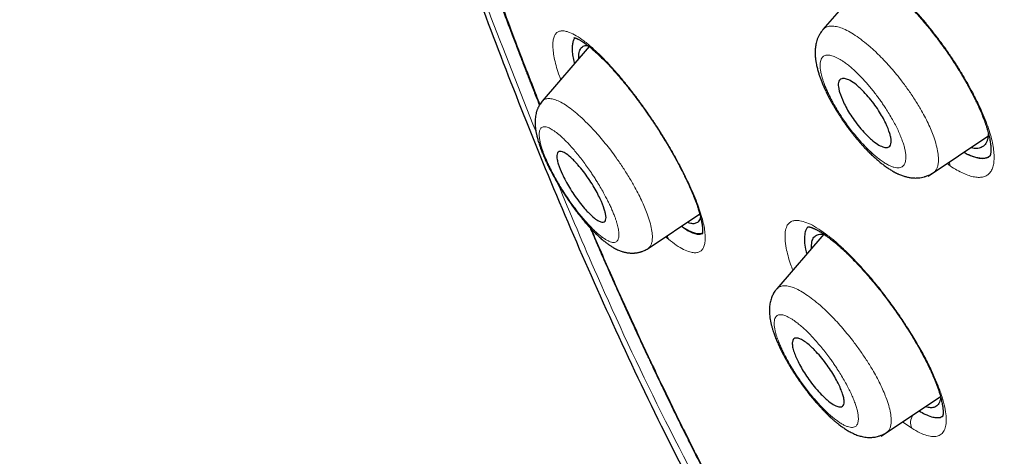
# Model space of a CAD drawing. Header units: millimetres. Extents: x 8 to 428, y 12 to 633.
# Tile 69 of 656: x 333 to 354, y 169 to 179. Entities that reach past the tile are written whole.
import ezdxf

# ---------------------------------------------------------------- set-up
doc = ezdxf.new("R2010")
doc.units = ezdxf.units.MM

msp = doc.modelspace()

# ---------------------------------------------------------------- linework, layer by layer
at = {"color": 7, "linetype": 'Continuous', "lineweight": 30}
for p, q in [((351.407, 179.847), (350.361, 178.633)), ((345.305, 178.264), (344.289, 177.085)), ((344.289, 177.079), (344.292, 177.083)), ((352.64, 175.459), (353.953, 176.341)), ((346.576, 173.894), (347.695, 174.645)), ((350.381, 174.206), (349.363, 173.026)), ((351.619, 169.833), (352.903, 170.695))]:
    msp.add_line(p, q, dxfattribs=at)
at = {"color": 8, "linetype": 'Continuous', "lineweight": 0}
for p, q in [((353.115, 175.682), (353.046, 175.732)), ((347.016, 174.098), (346.956, 174.149)), ((352.281, 170.006), (352.082, 170.144))]:
    msp.add_line(p, q, dxfattribs=at)
for centre, radius, start, end in [((345.534, 178.296), 0.173, 200.1424, 228.3458), ((353.342, 175.772), 0.244, 181.1089, 201.724), ((350.54, 174.325), 0.188, 202.5397, 234.2381), ((347.233, 174.186), 0.234, 181.9205, 202.2914), ((352.571, 170.125), 0.314, 147.059, 202.4015)]:
    msp.add_arc(centre, radius, start, end, dxfattribs=at)
at = {"color": 7, "linetype": 'Continuous', "lineweight": 30}
for points, knots in [([(417.677, 128.795), (417.781, 129.481), (417.988, 130.847), (417.997, 133.127), (417.855, 135.501), (417.576, 137.96), (417.157, 140.738), (416.572, 143.85), (415.813, 147.295), (414.871, 151.203), (413.749, 155.568), (412.527, 160.368), (411.24, 165.22), (409.801, 170.184), (408.407, 174.442), (407.129, 177.944), (406.053, 180.641), (404.828, 183.414), (403.413, 186.272), (401.858, 189.044), (400.172, 191.696), (398.391, 194.186), (396.428, 196.609), (394.352, 198.916), (392.223, 201.099), (389.71, 203.505), (386.812, 206.084), (383.54, 208.783), (380.277, 211.307), (377.031, 213.673), (373.811, 215.871), (370.63, 217.9), (367.494, 219.78), (364.396, 221.569), (361.31, 223.346), (358.232, 225.051), (355.179, 226.627), (352.177, 228.023), (349.25, 229.222), (346.408, 230.222), (343.668, 230.99), (341.354, 231.422), (339.454, 231.565), (337.932, 231.49), (336.558, 231.173), (335.395, 230.555), (334.497, 229.611), (333.815, 228.325), (333.364, 226.767), (333.249, 225.515), (333.194, 224.918)], [0, 0, 0, 0, 0.019898, 0.0396, 0.059165, 0.078622, 0.098013, 0.123341, 0.148581, 0.173731, 0.20787, 0.241963, 0.276212, 0.310625, 0.34521, 0.362609, 0.380135, 0.397811, 0.415673, 0.433756, 0.448997, 0.464412, 0.479837, 0.495071, 0.510122, 0.52503, 0.54719, 0.569189, 0.591089, 0.61295, 0.634797, 0.656567, 0.678195, 0.699628, 0.72106, 0.742688, 0.76446, 0.786303, 0.808169, 0.830066, 0.852064, 0.874225, 0.889133, 0.904185, 0.919416, 0.934846, 0.950253, 0.965505, 0.983583, 1, 1, 1, 1]), ([(415.467, 128.755), (415.552, 129.304), (415.723, 130.4), (415.772, 132.207), (415.709, 134.095), (415.541, 136.059), (415.291, 138.077), (414.911, 140.535), (414.359, 143.459), (413.607, 146.861), (412.73, 150.473), (411.745, 154.281), (410.712, 158.26), (409.649, 162.26), (408.508, 166.313), (407.243, 170.442), (406.046, 173.961), (404.979, 176.832), (404.109, 179.019), (403.152, 181.244), (402.089, 183.508), (400.902, 185.81), (399.682, 187.948), (398.454, 189.901), (397.255, 191.656), (395.96, 193.39), (394.423, 195.272), (392.637, 197.271), (390.618, 199.357), (388.417, 201.482), (386.044, 203.631), (383.509, 205.787), (380.964, 207.833), (378.42, 209.778), (375.672, 211.781), (372.729, 213.8), (369.604, 215.803), (366.507, 217.666), (363.434, 219.443), (360.371, 221.203), (357.329, 222.882), (354.326, 224.423), (351.579, 225.692), (349.087, 226.715), (346.844, 227.533), (344.665, 228.211), (342.565, 228.73), (340.677, 229.043), (339.008, 229.153), (337.562, 229.068), (336.376, 228.784), (335.444, 228.327), (334.741, 227.745), (334.171, 227.011), (333.679, 226.051), (333.302, 224.835), (333.065, 223.356), (332.974, 221.757), (333.002, 220.069), (333.126, 218.313), (333.393, 215.903), (333.878, 212.795), (334.642, 208.956), (335.538, 205.044), (336.519, 201.091), (337.532, 197.125), (338.51, 193.365), (339.497, 189.779), (340.51, 186.361), (341.631, 182.884), (342.729, 179.778), (343.765, 177.067), (344.702, 174.769), (345.726, 172.434), (346.84, 170.062), (347.683, 168.45), (348.105, 167.643)], [0, 0, 0, 0, 0.011709, 0.0234, 0.035079, 0.046745, 0.058401, 0.070053, 0.08835, 0.106637, 0.124908, 0.145647, 0.166375, 0.187119, 0.207887, 0.228673, 0.249479, 0.259892, 0.270315, 0.28075, 0.291198, 0.301658, 0.31213, 0.319994, 0.327864, 0.335737, 0.343609, 0.354092, 0.364563, 0.37502, 0.38755, 0.400066, 0.41258, 0.425091, 0.437599, 0.45323, 0.468841, 0.484431, 0.499999, 0.515569, 0.531166, 0.546782, 0.562408, 0.574915, 0.587424, 0.599934, 0.612454, 0.624987, 0.635443, 0.645912, 0.656393, 0.664263, 0.672136, 0.680006, 0.687871, 0.698343, 0.708803, 0.71925, 0.729685, 0.740108, 0.750521, 0.771326, 0.792113, 0.81288, 0.833624, 0.854353, 0.875091, 0.892532, 0.909986, 0.927451, 0.944927, 0.955919, 0.966921, 0.977933, 0.988958, 1, 1, 1, 1]), ([(342.779, 180.851), (342.808, 180.769), (342.866, 180.607), (342.952, 180.368), (343.036, 180.138), (343.116, 179.917), (343.194, 179.705), (343.269, 179.502), (343.341, 179.308), (343.411, 179.121), (343.478, 178.94), (343.544, 178.766), (343.606, 178.603), (343.664, 178.449), (343.719, 178.306), (343.768, 178.178), (343.811, 178.065), (343.85, 177.964), (343.888, 177.866), (343.926, 177.767), (343.964, 177.668), (344.003, 177.569), (344.065, 177.411), (344.14, 177.22), (344.202, 177.063), (344.228, 176.998)], [0, 0, 0, 0, 0.064969, 0.127523, 0.187661, 0.245383, 0.300686, 0.35357, 0.404035, 0.45208, 0.499817, 0.544896, 0.587317, 0.627081, 0.664186, 0.698633, 0.726043, 0.751633, 0.776903, 0.802274, 0.827745, 0.853318, 0.87899, 0.950109, 1, 1, 1, 1]), ([(342.811, 180.802), (342.906, 180.538), (343.091, 180.023), (343.369, 179.268), (343.638, 178.55), (343.898, 177.871), (344.096, 177.362), (344.208, 177.079), (344.236, 177.01)], [0, 0, 0, 0, 0.21093, 0.411029, 0.600271, 0.778641, 0.946128, 1, 1, 1, 1]), ([(351.629, 179.697), (351.65, 179.68), (351.692, 179.648), (351.753, 179.599), (351.808, 179.553), (351.856, 179.51), (351.897, 179.474), (351.929, 179.445), (351.954, 179.422), (351.973, 179.404), (351.987, 179.391), (351.998, 179.38), (352.009, 179.37), (352.021, 179.359), (352.034, 179.346), (352.05, 179.331), (352.068, 179.313), (352.089, 179.293), (352.12, 179.262), (352.164, 179.218), (352.22, 179.16), (352.288, 179.088), (352.368, 179.001), (352.459, 178.899), (352.554, 178.788), (352.653, 178.669), (352.753, 178.543), (352.856, 178.409), (352.951, 178.28), (353.039, 178.156), (353.118, 178.041), (353.194, 177.926), (353.264, 177.817), (353.326, 177.716), (353.381, 177.626), (353.428, 177.545), (353.468, 177.475), (353.502, 177.414), (353.53, 177.362), (353.553, 177.321), (353.569, 177.289), (353.583, 177.262), (353.598, 177.235), (353.615, 177.201), (353.636, 177.159), (353.659, 177.112), (353.684, 177.061), (353.71, 177.006), (353.737, 176.947), (353.763, 176.888), (353.787, 176.831), (353.812, 176.772), (353.836, 176.71), (353.86, 176.647), (353.882, 176.585), (353.902, 176.523), (353.922, 176.46), (353.938, 176.4), (353.952, 176.345), (353.964, 176.293), (353.974, 176.242), (353.982, 176.193), (353.988, 176.145), (353.992, 176.103), (353.994, 176.068), (353.995, 176.043), (353.994, 176.023), (353.994, 176.004), (353.992, 175.984), (353.99, 175.963), (353.987, 175.944), (353.984, 175.929), (353.981, 175.917), (353.978, 175.908), (353.975, 175.901), (353.973, 175.896), (353.972, 175.894), (353.971, 175.893), (353.971, 175.893), (353.971, 175.893)], [0, 0, 0, 0, 0.019142, 0.036395, 0.05175, 0.065199, 0.076737, 0.084887, 0.091701, 0.097178, 0.100407, 0.102881, 0.105985, 0.108854, 0.112377, 0.116554, 0.121385, 0.126871, 0.133011, 0.145971, 0.160962, 0.176855, 0.199225, 0.22283, 0.247664, 0.273721, 0.300152, 0.327729, 0.356456, 0.378762, 0.401726, 0.424885, 0.446367, 0.465976, 0.483709, 0.499561, 0.513531, 0.525616, 0.535815, 0.544125, 0.550547, 0.554896, 0.560334, 0.567061, 0.575602, 0.586049, 0.59621, 0.607694, 0.620499, 0.633498, 0.645757, 0.657277, 0.673171, 0.687387, 0.701527, 0.717306, 0.733765, 0.749435, 0.764388, 0.778952, 0.794703, 0.809559, 0.825596, 0.8438, 0.855879, 0.866282, 0.875151, 0.884084, 0.89373, 0.906438, 0.919905, 0.93073, 0.941906, 0.953685, 0.96516, 0.975397, 0.986241, 0.996757, 1, 1, 1, 1]), ([(350.359, 178.628), (350.347, 178.613), (350.325, 178.586), (350.299, 178.547), (350.279, 178.513), (350.264, 178.482), (350.246, 178.443), (350.229, 178.396), (350.214, 178.341), (350.203, 178.29), (350.196, 178.24), (350.192, 178.192), (350.191, 178.144), (350.192, 178.087), (350.197, 178.02), (350.207, 177.945), (350.221, 177.869), (350.239, 177.791), (350.261, 177.709), (350.286, 177.631), (350.313, 177.557), (350.343, 177.479), (350.379, 177.394), (350.419, 177.305), (350.463, 177.217), (350.506, 177.133), (350.544, 177.065), (350.574, 177.012), (350.595, 176.975), (350.615, 176.942), (350.635, 176.908), (350.659, 176.868), (350.688, 176.822), (350.722, 176.77), (350.76, 176.713), (350.803, 176.649), (350.852, 176.579), (350.907, 176.504), (350.963, 176.43), (351.017, 176.361), (351.066, 176.3), (351.11, 176.247), (351.149, 176.202), (351.182, 176.165), (351.209, 176.135), (351.232, 176.109), (351.257, 176.082), (351.287, 176.051), (351.333, 176.003), (351.395, 175.942), (351.471, 175.871), (351.545, 175.805), (351.618, 175.745), (351.687, 175.691), (351.755, 175.642), (351.824, 175.598), (351.876, 175.567), (351.911, 175.548), (351.926, 175.54), (351.94, 175.532), (351.957, 175.524), (351.976, 175.515), (352.005, 175.502), (352.038, 175.488), (352.076, 175.474), (352.114, 175.461), (352.151, 175.45), (352.199, 175.438), (352.262, 175.427), (352.342, 175.42), (352.419, 175.422), (352.49, 175.431), (352.542, 175.443), (352.582, 175.455), (352.614, 175.466), (352.652, 175.482), (352.697, 175.504), (352.728, 175.523), (352.744, 175.534)], [0, 0, 0, 0, 0.012777, 0.023374, 0.031775, 0.03915, 0.046392, 0.061039, 0.073725, 0.086086, 0.098445, 0.110749, 0.122537, 0.134027, 0.153545, 0.173768, 0.190401, 0.210899, 0.232189, 0.250057, 0.266785, 0.28514, 0.30448, 0.324814, 0.344808, 0.363217, 0.380039, 0.389559, 0.397592, 0.404166, 0.41118, 0.41984, 0.430145, 0.44137, 0.454062, 0.468225, 0.483863, 0.500968, 0.518791, 0.534989, 0.549563, 0.562505, 0.57378, 0.583388, 0.590923, 0.597072, 0.603909, 0.612314, 0.62229, 0.643348, 0.665017, 0.686686, 0.707221, 0.726996, 0.746651, 0.765365, 0.78536, 0.790458, 0.79476, 0.798304, 0.802582, 0.808322, 0.81438, 0.825963, 0.836139, 0.845762, 0.855069, 0.864345, 0.88298, 0.902689, 0.922732, 0.937817, 0.95285, 0.958927, 0.966305, 0.975638, 0.98689, 1, 1, 1, 1]), ([(344.998, 178.452), (344.996, 178.45), (344.977, 178.436), (344.956, 178.387), (344.937, 178.308), (344.933, 178.207), (344.943, 178.087), (344.96, 177.981), (344.979, 177.91), (344.984, 177.891)], [0, 0, 0, 0, 0.029419, 0.209491, 0.389936, 0.570605, 0.751292, 0.931797, 1, 1, 1, 1]), ([(344.97, 178.459), (344.97, 178.459), (344.97, 178.459), (344.973, 178.459), (344.978, 178.458), (344.985, 178.456), (344.993, 178.454), (345.003, 178.451), (345.015, 178.446), (345.028, 178.441), (345.042, 178.435), (345.058, 178.427), (345.08, 178.416), (345.104, 178.403), (345.128, 178.389), (345.151, 178.374), (345.173, 178.36), (345.202, 178.34), (345.239, 178.314), (345.273, 178.288), (345.298, 178.269), (345.313, 178.257), (345.333, 178.241), (345.357, 178.221), (345.387, 178.196), (345.408, 178.177), (345.42, 178.167)], [0, 0, 0, 0, 0.035145, 0.079187, 0.120344, 0.157004, 0.191195, 0.224242, 0.26393, 0.304629, 0.339869, 0.381466, 0.432087, 0.485161, 0.533384, 0.576714, 0.616557, 0.655565, 0.729745, 0.80127, 0.819825, 0.842969, 0.872554, 0.908584, 0.951064, 1, 1, 1, 1]), ([(345.079, 178.002), (345.079, 178.003), (345.077, 178.027), (345.078, 178.072), (345.085, 178.135), (345.101, 178.19), (345.124, 178.232), (345.155, 178.263), (345.194, 178.282), (345.235, 178.289), (345.266, 178.286), (345.279, 178.284)], [0, 0, 0, 0, 0.0053849, 0.1153889, 0.2490008, 0.3809469, 0.5120307, 0.6430684, 0.774874, 0.9061349, 1, 1, 1, 1]), ([(345.42, 178.167), (345.449, 178.141), (345.506, 178.09), (345.594, 178.004), (345.682, 177.914), (345.768, 177.822), (345.853, 177.728), (345.936, 177.634), (346.016, 177.539), (346.096, 177.441), (346.177, 177.341), (346.257, 177.238), (346.332, 177.139), (346.403, 177.044), (346.468, 176.954), (346.53, 176.867), (346.598, 176.77), (346.674, 176.658), (346.759, 176.53), (346.843, 176.398), (346.927, 176.263), (347.003, 176.137), (347.07, 176.023), (347.128, 175.92), (347.185, 175.817), (347.241, 175.712), (347.295, 175.61), (347.345, 175.512), (347.391, 175.416), (347.435, 175.324), (347.475, 175.237), (347.509, 175.159), (347.538, 175.09), (347.563, 175.03), (347.58, 174.986), (347.592, 174.955), (347.601, 174.932), (347.611, 174.906), (347.623, 174.872), (347.638, 174.829), (347.654, 174.781), (347.674, 174.719), (347.694, 174.65), (347.713, 174.578), (347.727, 174.519), (347.736, 174.472), (347.743, 174.435), (347.747, 174.404), (347.75, 174.379), (347.753, 174.36), (347.754, 174.343), (347.755, 174.327), (347.756, 174.311), (347.757, 174.295), (347.757, 174.281), (347.756, 174.264), (347.755, 174.247), (347.754, 174.229), (347.751, 174.216), (347.75, 174.209), (347.749, 174.206), (347.749, 174.205), (347.749, 174.205)], [0, 0, 0, 0, 0.028646, 0.056384, 0.083198, 0.109072, 0.133987, 0.157928, 0.18088, 0.202835, 0.226692, 0.249227, 0.270437, 0.29032, 0.308879, 0.32614, 0.343134, 0.367416, 0.392291, 0.417766, 0.443844, 0.470527, 0.489956, 0.509691, 0.529729, 0.550067, 0.570583, 0.590159, 0.608528, 0.628431, 0.64669, 0.663309, 0.678289, 0.691631, 0.703418, 0.708445, 0.71319, 0.719218, 0.727293, 0.737942, 0.750727, 0.763797, 0.786076, 0.807009, 0.826606, 0.840642, 0.853311, 0.864416, 0.873962, 0.882028, 0.887972, 0.89526, 0.903397, 0.911238, 0.918765, 0.926489, 0.940177, 0.953624, 0.968438, 0.983358, 0.9916, 1, 1, 1, 1]), ([(350.72, 177.282), (350.713, 177.307), (350.698, 177.361), (350.69, 177.431), (350.695, 177.496), (350.72, 177.546), (350.768, 177.575), (350.844, 177.575), (350.949, 177.535), (351.057, 177.461), (351.147, 177.382), (351.234, 177.3), (351.339, 177.186), (351.458, 177.038), (351.563, 176.888), (351.65, 176.743), (351.74, 176.57), (351.799, 176.419), (351.829, 176.301), (351.839, 176.225), (351.834, 176.158), (351.809, 176.106), (351.759, 176.078), (351.68, 176.084), (351.573, 176.129), (351.467, 176.204), (351.377, 176.282), (351.291, 176.365), (351.184, 176.48), (351.065, 176.629), (350.96, 176.78), (350.874, 176.924), (350.783, 177.099), (350.745, 177.21), (350.72, 177.282)], [0, 0, 0, 0, 0.0204663, 0.0438696, 0.0704796, 0.1000485, 0.1326994, 0.1684423, 0.2070367, 0.2488063, 0.2675439, 0.2859571, 0.3213355, 0.355, 0.3871276, 0.4174479, 0.4463283, 0.498919, 0.5208497, 0.5456114, 0.5728738, 0.6029436, 0.635461, 0.6708225, 0.7088566, 0.74942, 0.7684097, 0.7868437, 0.822544, 0.8563759, 0.8885002, 0.9189421, 0.947612, 1, 1, 1, 1]), ([(344.287, 177.081), (344.276, 177.067), (344.256, 177.042), (344.232, 177.006), (344.212, 176.972), (344.197, 176.94), (344.184, 176.911), (344.174, 176.886), (344.167, 176.863), (344.159, 176.839), (344.151, 176.805), (344.142, 176.759), (344.135, 176.699), (344.132, 176.635), (344.134, 176.577), (344.137, 176.53), (344.141, 176.497), (344.145, 176.47), (344.148, 176.446), (344.153, 176.421), (344.158, 176.393), (344.164, 176.361), (344.173, 176.326), (344.183, 176.284), (344.196, 176.238), (344.21, 176.189), (344.226, 176.141), (344.24, 176.1), (344.252, 176.065), (344.263, 176.036), (344.272, 176.014), (344.279, 175.995), (344.286, 175.976), (344.295, 175.955), (344.306, 175.928), (344.321, 175.892), (344.342, 175.844), (344.37, 175.782), (344.403, 175.712), (344.447, 175.624), (344.501, 175.519), (344.567, 175.4), (344.637, 175.28), (344.709, 175.161), (344.785, 175.042), (344.864, 174.925), (344.943, 174.812), (345.022, 174.706), (345.098, 174.609), (345.169, 174.521), (345.235, 174.443), (345.294, 174.377), (345.346, 174.321), (345.39, 174.274), (345.431, 174.233), (345.465, 174.2), (345.497, 174.17), (345.529, 174.14), (345.564, 174.109), (345.599, 174.079), (345.631, 174.052), (345.661, 174.029), (345.69, 174.006), (345.719, 173.986), (345.745, 173.967), (345.771, 173.95), (345.799, 173.932), (345.834, 173.912), (345.874, 173.89), (345.915, 173.87), (345.955, 173.853), (345.994, 173.838), (346.03, 173.827), (346.064, 173.817), (346.094, 173.811), (346.121, 173.805), (346.147, 173.802), (346.174, 173.799), (346.204, 173.796), (346.235, 173.796), (346.263, 173.796), (346.284, 173.798), (346.305, 173.8), (346.33, 173.803), (346.358, 173.808), (346.383, 173.813), (346.402, 173.818), (346.419, 173.823), (346.44, 173.83), (346.467, 173.84), (346.501, 173.854), (346.538, 173.873), (346.563, 173.889), (346.576, 173.898)], [0, 0, 0, 0, 0.011397, 0.020888, 0.028449, 0.037292, 0.044162, 0.049757, 0.055369, 0.061046, 0.066999, 0.079962, 0.094764, 0.111299, 0.129659, 0.14034, 0.149009, 0.155431, 0.161415, 0.168058, 0.175354, 0.183456, 0.192612, 0.203324, 0.215238, 0.228324, 0.240347, 0.250387, 0.258472, 0.265454, 0.270774, 0.274528, 0.278607, 0.283766, 0.290003, 0.29732, 0.309141, 0.323007, 0.338883, 0.355742, 0.381244, 0.40673, 0.432223, 0.457746, 0.483318, 0.508961, 0.5347, 0.559765, 0.583376, 0.605534, 0.626273, 0.645612, 0.660783, 0.674824, 0.687607, 0.699187, 0.707519, 0.71778, 0.729668, 0.740985, 0.751306, 0.760228, 0.769673, 0.779293, 0.787156, 0.794525, 0.803265, 0.813391, 0.826138, 0.838685, 0.849882, 0.860499, 0.870945, 0.8788, 0.887204, 0.894282, 0.899679, 0.905829, 0.913146, 0.921023, 0.927903, 0.931911, 0.935953, 0.941671, 0.948657, 0.954789, 0.958463, 0.961872, 0.966611, 0.972882, 0.980662, 0.989912, 1, 1, 1, 1]), ([(353.939, 176.397), (353.938, 176.374), (353.936, 176.322), (353.923, 176.255), (353.901, 176.193), (353.871, 176.144), (353.832, 176.105), (353.787, 176.08), (353.739, 176.065), (353.689, 176.059), (353.634, 176.061), (353.59, 176.068), (353.564, 176.075), (353.559, 176.077)], [0, 0, 0, 0, 0.09246, 0.200578, 0.307397, 0.413578, 0.519791, 0.626711, 0.715327, 0.803598, 0.891914, 0.980666, 1, 1, 1, 1]), ([(344.636, 175.725), (344.63, 175.743), (344.62, 175.779), (344.606, 175.843), (344.602, 175.912), (344.617, 175.969), (344.642, 175.99), (344.662, 175.995), (344.669, 175.996), (344.687, 175.997), (344.728, 175.989), (344.812, 175.945), (344.906, 175.868), (344.981, 175.792), (345.021, 175.75), (345.086, 175.677), (345.178, 175.566), (345.29, 175.412), (345.39, 175.258), (345.474, 175.109), (345.562, 174.932), (345.621, 174.781), (345.654, 174.666), (345.668, 174.595), (345.669, 174.532), (345.651, 174.485), (345.61, 174.462), (345.541, 174.474), (345.444, 174.528), (345.347, 174.611), (345.264, 174.696), (345.185, 174.784), (345.086, 174.904), (344.974, 175.058), (344.874, 175.213), (344.791, 175.362), (344.702, 175.541), (344.662, 175.653), (344.636, 175.725)], [0, 0, 0, 0, 0.01441, 0.029045, 0.059485, 0.091219, 0.124512, 0.128313, 0.133307, 0.139499, 0.165372, 0.201759, 0.248943, 0.261468, 0.273897, 0.286115, 0.32147, 0.355091, 0.387155, 0.417423, 0.446274, 0.49896, 0.520127, 0.544317, 0.571232, 0.601171, 0.633789, 0.669487, 0.708088, 0.749475, 0.768419, 0.786802, 0.822404, 0.856141, 0.888205, 0.918612, 0.947305, 1, 1, 1, 1]), ([(353.413, 175.978), (353.429, 175.97), (353.478, 175.942), (353.554, 175.909), (353.643, 175.877), (353.726, 175.857), (353.802, 175.849), (353.869, 175.854), (353.928, 175.869), (353.959, 175.889), (353.974, 175.899)], [0, 0, 0, 0, 0.063676, 0.198435, 0.333951, 0.470981, 0.607659, 0.742855, 0.877384, 1, 1, 1, 1]), ([(347.713, 174.576), (347.71, 174.563), (347.702, 174.53), (347.679, 174.491), (347.648, 174.459), (347.61, 174.44), (347.569, 174.432), (347.526, 174.432), (347.477, 174.441), (347.442, 174.451), (347.421, 174.46), (347.42, 174.46)], [0, 0, 0, 0, 0.102119, 0.242281, 0.382696, 0.524258, 0.641101, 0.757539, 0.874085, 0.991255, 1, 1, 1, 1]), ([(345.323, 174.346), (345.339, 174.308), (345.404, 174.157), (345.518, 173.894), (345.666, 173.554), (345.816, 173.215), (345.965, 172.882), (346.112, 172.557), (346.255, 172.245), (346.394, 171.942), (346.501, 171.713), (346.576, 171.553), (346.622, 171.455), (346.672, 171.349), (346.726, 171.235), (346.784, 171.112), (346.847, 170.981), (346.917, 170.835), (346.994, 170.676), (347.079, 170.5), (347.169, 170.315), (347.266, 170.118), (347.368, 169.911), (347.477, 169.692), (347.592, 169.463), (347.713, 169.223), (347.841, 168.972), (347.975, 168.712), (348.115, 168.442), (348.262, 168.163), (348.415, 167.874), (348.521, 167.677), (348.575, 167.576)], [0, 0, 0, 0, 0.0172676, 0.0683476, 0.1194296, 0.1705124, 0.221177, 0.2694024, 0.3160405, 0.3610907, 0.404553, 0.4181426, 0.432491, 0.4481123, 0.4650064, 0.4831733, 0.502613, 0.5233254, 0.5475793, 0.5733733, 0.6007076, 0.6295825, 0.6599982, 0.6919552, 0.7254539, 0.7604953, 0.7970802, 0.83521, 0.8741642, 0.9146122, 0.9565565, 1, 1, 1, 1]), ([(345.337, 174.33), (345.338, 174.328), (345.484, 173.987), (345.779, 173.313), (346.232, 172.309), (346.692, 171.322), (347.158, 170.354), (347.63, 169.404), (348.107, 168.473), (348.435, 167.857), (348.597, 167.553)], [0, 0, 0, 0, 0.00093, 0.154726, 0.304767, 0.45114, 0.593859, 0.732906, 0.868281, 1, 1, 1, 1]), ([(347.301, 174.38), (347.331, 174.36), (347.399, 174.314), (347.493, 174.266), (347.584, 174.231), (347.664, 174.216), (347.721, 174.217), (347.746, 174.23), (347.754, 174.234)], [0, 0, 0, 0, 0.157924, 0.347745, 0.539706, 0.731628, 0.921157, 1, 1, 1, 1]), ([(350.044, 174.367), (350.042, 174.365), (350.021, 174.352), (349.991, 174.3), (349.961, 174.201), (349.958, 174.057), (349.975, 173.912), (350, 173.81), (350.009, 173.775)], [0, 0, 0, 0, 0.018805, 0.190689, 0.419968, 0.649528, 0.879131, 1, 1, 1, 1]), ([(350.03, 174.367), (350.03, 174.367), (350.03, 174.367), (350.031, 174.368), (350.034, 174.367), (350.04, 174.367), (350.048, 174.366), (350.059, 174.364), (350.071, 174.362), (350.083, 174.359), (350.096, 174.355), (350.11, 174.35), (350.124, 174.345), (350.138, 174.34), (350.148, 174.336), (350.158, 174.332), (350.17, 174.327), (350.186, 174.319), (350.205, 174.31), (350.225, 174.3), (350.244, 174.29), (350.262, 174.28), (350.28, 174.27), (350.298, 174.259), (350.321, 174.245), (350.351, 174.226), (350.387, 174.202), (350.415, 174.183), (350.43, 174.172)], [0, 0, 0, 0, 0.029952, 0.060324, 0.091412, 0.140576, 0.194669, 0.244484, 0.289543, 0.333726, 0.366201, 0.403657, 0.444487, 0.477539, 0.500667, 0.51873, 0.543779, 0.576293, 0.615988, 0.656188, 0.69294, 0.726228, 0.756039, 0.78546, 0.823814, 0.872333, 0.931049, 1, 1, 1, 1]), ([(350.113, 173.896), (350.113, 173.899), (350.111, 173.925), (350.113, 173.974), (350.122, 174.038), (350.139, 174.095), (350.165, 174.14), (350.199, 174.174), (350.242, 174.197), (350.292, 174.207), (350.342, 174.208), (350.379, 174.2), (350.395, 174.197)], [0, 0, 0, 0, 0.012644, 0.109231, 0.226826, 0.342862, 0.458043, 0.573085, 0.688706, 0.804274, 0.919331, 1, 1, 1, 1]), ([(350.43, 174.172), (350.447, 174.16), (350.479, 174.137), (350.525, 174.102), (350.565, 174.07), (350.599, 174.043), (350.626, 174.02), (350.645, 174.004), (350.658, 173.993), (350.667, 173.985), (350.676, 173.978), (350.686, 173.969), (350.698, 173.958), (350.713, 173.945), (350.73, 173.93), (350.756, 173.907), (350.793, 173.873), (350.841, 173.828), (350.91, 173.762), (350.997, 173.675), (351.104, 173.564), (351.213, 173.447), (351.323, 173.323), (351.435, 173.192), (351.548, 173.055), (351.66, 172.913), (351.771, 172.767), (351.881, 172.616), (351.979, 172.477), (352.065, 172.351), (352.139, 172.239), (352.211, 172.126), (352.281, 172.013), (352.349, 171.901), (352.411, 171.793), (352.468, 171.693), (352.517, 171.603), (352.559, 171.523), (352.596, 171.451), (352.625, 171.394), (352.646, 171.351), (352.659, 171.323), (352.669, 171.302), (352.677, 171.285), (352.687, 171.265), (352.701, 171.234), (352.72, 171.192), (352.743, 171.141), (352.769, 171.08), (352.796, 171.011), (352.825, 170.937), (352.853, 170.86), (352.876, 170.789), (352.895, 170.727), (352.91, 170.673), (352.923, 170.619), (352.935, 170.569), (352.943, 170.525), (352.949, 170.49), (352.953, 170.462), (352.956, 170.439), (352.958, 170.416), (352.959, 170.396), (352.96, 170.38), (352.961, 170.368), (352.961, 170.358), (352.961, 170.349), (352.961, 170.335), (352.96, 170.316), (352.958, 170.297), (352.955, 170.283), (352.953, 170.272), (352.951, 170.265), (352.95, 170.262), (352.949, 170.261), (352.949, 170.261), (352.95, 170.262), (352.95, 170.263), (352.951, 170.264), (352.953, 170.266), (352.955, 170.269), (352.959, 170.273), (352.961, 170.275), (352.963, 170.276)], [0, 0, 0, 0, 0.015522, 0.029067, 0.040619, 0.050168, 0.057703, 0.063218, 0.066024, 0.068484, 0.070611, 0.073339, 0.076668, 0.080599, 0.085132, 0.09027, 0.101258, 0.114242, 0.127938, 0.154156, 0.18067, 0.207462, 0.234513, 0.261811, 0.289346, 0.317056, 0.344921, 0.372972, 0.401213, 0.421504, 0.441889, 0.462363, 0.482922, 0.503559, 0.523557, 0.542036, 0.558671, 0.573845, 0.587561, 0.599824, 0.606781, 0.612502, 0.61656, 0.6192, 0.622437, 0.628836, 0.637345, 0.647955, 0.660662, 0.675434, 0.691813, 0.709634, 0.72889, 0.742521, 0.756784, 0.771675, 0.786784, 0.800357, 0.81218, 0.820746, 0.828404, 0.836924, 0.846562, 0.852681, 0.857878, 0.862144, 0.865874, 0.870843, 0.884603, 0.897301, 0.908846, 0.920676, 0.932167, 0.942286, 0.95017, 0.957228, 0.963852, 0.966377, 0.969952, 0.975117, 0.981858, 0.990159, 1, 1, 1, 1]), ([(349.361, 173.021), (349.348, 173.005), (349.324, 172.975), (349.295, 172.93), (349.274, 172.89), (349.255, 172.847), (349.238, 172.802), (349.224, 172.751), (349.213, 172.701), (349.206, 172.65), (349.202, 172.596), (349.202, 172.543), (349.204, 172.491), (349.208, 172.442), (349.215, 172.389), (349.225, 172.33), (349.239, 172.265), (349.256, 172.198), (349.275, 172.134), (349.294, 172.077), (349.311, 172.028), (349.329, 171.981), (349.348, 171.933), (349.37, 171.88), (349.393, 171.826), (349.417, 171.773), (349.441, 171.725), (349.461, 171.683), (349.479, 171.648), (349.495, 171.617), (349.512, 171.585), (349.532, 171.546), (349.557, 171.501), (349.587, 171.449), (349.621, 171.39), (349.659, 171.326), (349.711, 171.243), (349.775, 171.143), (349.853, 171.029), (349.933, 170.916), (350.016, 170.806), (350.101, 170.699), (350.179, 170.606), (350.246, 170.529), (350.3, 170.469), (350.348, 170.418), (350.386, 170.378), (350.416, 170.348), (350.442, 170.323), (350.469, 170.296), (350.503, 170.264), (350.541, 170.228), (350.585, 170.189), (350.632, 170.148), (350.68, 170.109), (350.723, 170.075), (350.759, 170.048), (350.794, 170.024), (350.83, 169.999), (350.869, 169.973), (350.909, 169.949), (350.949, 169.927), (350.995, 169.903), (351.045, 169.88), (351.094, 169.86), (351.141, 169.845), (351.188, 169.831), (351.238, 169.82), (351.293, 169.812), (351.353, 169.807), (351.411, 169.808), (351.466, 169.813), (351.515, 169.821), (351.558, 169.832), (351.593, 169.844), (351.622, 169.854), (351.655, 169.869), (351.694, 169.888), (351.721, 169.906), (351.736, 169.915)], [0, 0, 0, 0, 0.013876, 0.025485, 0.035102, 0.043775, 0.056859, 0.068495, 0.080464, 0.093172, 0.106638, 0.120747, 0.133713, 0.146228, 0.159148, 0.174787, 0.192305, 0.2097, 0.226478, 0.240472, 0.251873, 0.2621, 0.274197, 0.28674, 0.29917, 0.311497, 0.323079, 0.332318, 0.339911, 0.346254, 0.353301, 0.361326, 0.37163, 0.383193, 0.396013, 0.410092, 0.425172, 0.450425, 0.475675, 0.500942, 0.526255, 0.551648, 0.577078, 0.595002, 0.61094, 0.624898, 0.636878, 0.644531, 0.651266, 0.659213, 0.668985, 0.680571, 0.692868, 0.707494, 0.722259, 0.735575, 0.746245, 0.754998, 0.765753, 0.777985, 0.78969, 0.801096, 0.813888, 0.828926, 0.842838, 0.855246, 0.86685, 0.88019, 0.893761, 0.908108, 0.92368, 0.934872, 0.946459, 0.958163, 0.964764, 0.970994, 0.978372, 0.988062, 1, 1, 1, 1]), ([(349.727, 171.679), (349.722, 171.699), (349.71, 171.739), (349.697, 171.807), (349.697, 171.876), (349.716, 171.93), (349.752, 171.958), (349.804, 171.96), (349.875, 171.938), (349.962, 171.89), (350.047, 171.824), (350.122, 171.755), (350.204, 171.674), (350.306, 171.561), (350.423, 171.415), (350.527, 171.266), (350.617, 171.12), (350.711, 170.943), (350.769, 170.804), (350.799, 170.706), (350.811, 170.66), (350.82, 170.604), (350.821, 170.546), (350.804, 170.494), (350.761, 170.464), (350.688, 170.469), (350.582, 170.516), (350.476, 170.595), (350.388, 170.676), (350.305, 170.758), (350.203, 170.872), (350.086, 171.019), (349.981, 171.169), (349.893, 171.314), (349.797, 171.493), (349.755, 171.606), (349.727, 171.679)], [0, 0, 0, 0, 0.016438, 0.032519, 0.064144, 0.094717, 0.124507, 0.155654, 0.186794, 0.217935, 0.249005, 0.267204, 0.285148, 0.319781, 0.353008, 0.384948, 0.415386, 0.444686, 0.499029, 0.511751, 0.525956, 0.541756, 0.568052, 0.597779, 0.630624, 0.66698, 0.706636, 0.749495, 0.767934, 0.785884, 0.820831, 0.854179, 0.88615, 0.916688, 0.9458, 1, 1, 1, 1]), ([(352.908, 170.679), (352.906, 170.661), (352.901, 170.621), (352.884, 170.569), (352.858, 170.522), (352.823, 170.487), (352.782, 170.465), (352.738, 170.453), (352.691, 170.45), (352.639, 170.455), (352.599, 170.463), (352.575, 170.471), (352.572, 170.473)], [0, 0, 0, 0, 0.0931686, 0.2150112, 0.3361935, 0.4574787, 0.5796298, 0.6807186, 0.7814294, 0.8822072, 0.9834965, 1, 1, 1, 1]), ([(352.441, 170.384), (352.484, 170.359), (352.58, 170.303), (352.71, 170.252), (352.827, 170.232), (352.906, 170.239), (352.937, 170.262), (352.945, 170.268)], [0, 0, 0, 0, 0.198852, 0.4421, 0.679927, 0.916549, 1, 1, 1, 1])]:
    msp.add_open_spline(points, degree=3, knots=knots, dxfattribs=at)
at = {"color": 8, "linetype": 'Continuous', "lineweight": 0}
for points, knots in [([(344.153, 176.421), (343.801, 177.305), (343.068, 179.146), (341.978, 182.179), (340.865, 185.528), (339.782, 189.111), (338.669, 193.085), (337.534, 197.44), (336.308, 202.224), (335.151, 206.972), (334.157, 211.629), (333.539, 215.387), (333.218, 218.285), (333.099, 220.378), (333.135, 222.351), (333.371, 224.161), (333.829, 225.663), (334.504, 226.838), (335.363, 227.695), (336.45, 228.277), (337.743, 228.584), (339.189, 228.668), (341.016, 228.544), (343.256, 228.144), (345.915, 227.41), (348.666, 226.456), (351.808, 225.179), (355.374, 223.501), (359.371, 221.357), (362.082, 219.799), (363.441, 219.018)], [0, 0, 0, 0, 0.027949, 0.05818, 0.097956, 0.137935, 0.17806, 0.232808, 0.287532, 0.342233, 0.396915, 0.451672, 0.479202, 0.506817, 0.534389, 0.561878, 0.58949, 0.612546, 0.635502, 0.658547, 0.681625, 0.704617, 0.727598, 0.762114, 0.796453, 0.830404, 0.864205, 0.909256, 0.95451, 1, 1, 1, 1]), ([(351.575, 179.773), (351.627, 179.732), (351.731, 179.651), (351.895, 179.507), (352.062, 179.348), (352.231, 179.176), (352.401, 178.991), (352.57, 178.795), (352.736, 178.59), (352.899, 178.378), (353.056, 178.16), (353.206, 177.938), (353.348, 177.714), (353.48, 177.49), (353.602, 177.269), (353.712, 177.052), (353.809, 176.84), (353.892, 176.637), (353.96, 176.445), (354.011, 176.266), (354.045, 176.102), (354.064, 175.953), (354.066, 175.82), (354.052, 175.706), (354.022, 175.609), (353.977, 175.533), (353.915, 175.477), (353.838, 175.444), (353.747, 175.432), (353.643, 175.44), (353.526, 175.47), (353.399, 175.52), (353.263, 175.588), (353.164, 175.651), (353.115, 175.682)], [0, 0, 0, 0, 0.03125, 0.062499, 0.09376, 0.125029, 0.15629, 0.187528, 0.218732, 0.249906, 0.281056, 0.31221, 0.343392, 0.374614, 0.40588, 0.437191, 0.468561, 0.500013, 0.531443, 0.562767, 0.594038, 0.625281, 0.656508, 0.687718, 0.718909, 0.750084, 0.781247, 0.812427, 0.843647, 0.874907, 0.906192, 0.937482, 0.968755, 1, 1, 1, 1]), ([(344.687, 177.547), (344.677, 177.574), (344.642, 177.669), (344.597, 177.816), (344.554, 177.988), (344.527, 178.141), (344.515, 178.274), (344.52, 178.388), (344.541, 178.479), (344.577, 178.547), (344.63, 178.59), (344.698, 178.608), (344.781, 178.603), (344.887, 178.571), (345.022, 178.503), (345.187, 178.394), (345.311, 178.289), (345.372, 178.237)], [0, 0, 0, 0, 0.025241, 0.090112, 0.155034, 0.220022, 0.285044, 0.350045, 0.41497, 0.479782, 0.54456, 0.609453, 0.674495, 0.739659, 0.826594, 0.913431, 1, 1, 1, 1]), ([(350.36, 178.626), (350.367, 178.634), (350.391, 178.665), (350.451, 178.696), (350.542, 178.713), (350.651, 178.702), (350.774, 178.665), (350.91, 178.601), (351.06, 178.51), (351.218, 178.396), (351.383, 178.26), (351.537, 178.118), (351.677, 177.976), (351.802, 177.84), (351.925, 177.697), (352.058, 177.53), (352.199, 177.34), (352.342, 177.129), (352.462, 176.934), (352.559, 176.758), (352.637, 176.604), (352.705, 176.454), (352.74, 176.36), (352.758, 176.313)], [0, 0, 0, 0, 0.019716, 0.07409, 0.12844, 0.182644, 0.236582, 0.290344, 0.344462, 0.398892, 0.453462, 0.507982, 0.548759, 0.589397, 0.630079, 0.670907, 0.725534, 0.780324, 0.835188, 0.876368, 0.917574, 0.95878, 1, 1, 1, 1]), ([(345.372, 178.237), (345.419, 178.194), (345.512, 178.11), (345.659, 177.96), (345.812, 177.796), (345.968, 177.616), (346.126, 177.424), (346.284, 177.221), (346.442, 177.009), (346.598, 176.789), (346.749, 176.563), (346.896, 176.333), (347.037, 176.101), (347.169, 175.869), (347.293, 175.64), (347.406, 175.415), (347.508, 175.197), (347.598, 174.989), (347.672, 174.793), (347.731, 174.611), (347.775, 174.444), (347.803, 174.294), (347.816, 174.162), (347.814, 174.049), (347.796, 173.956), (347.764, 173.883), (347.715, 173.833), (347.652, 173.806), (347.575, 173.801), (347.475, 173.82), (347.348, 173.872), (347.192, 173.962), (347.075, 174.052), (347.016, 174.098)], [0, 0, 0, 0, 0.031184, 0.062421, 0.093704, 0.12501, 0.156308, 0.187567, 0.218765, 0.249897, 0.281012, 0.31217, 0.34338, 0.374637, 0.405926, 0.437232, 0.468553, 0.499903, 0.531226, 0.562494, 0.593755, 0.625027, 0.656308, 0.687585, 0.71884, 0.750063, 0.781249, 0.812435, 0.843652, 0.874906, 0.91661, 0.958321, 1, 1, 1, 1]), ([(352.076, 176.236), (352.062, 176.271), (352.036, 176.341), (351.986, 176.453), (351.928, 176.569), (351.864, 176.688), (351.794, 176.808), (351.728, 176.915), (351.666, 177.007), (351.612, 177.086), (351.552, 177.169), (351.487, 177.255), (351.416, 177.344), (351.345, 177.43), (351.272, 177.513), (351.193, 177.598), (351.108, 177.684), (351.019, 177.769), (350.932, 177.844), (350.853, 177.906), (350.783, 177.954), (350.721, 177.993), (350.662, 178.025), (350.606, 178.05), (350.554, 178.068), (350.506, 178.079), (350.462, 178.083), (350.423, 178.079), (350.389, 178.067), (350.358, 178.046), (350.332, 178.013), (350.312, 177.968), (350.301, 177.911), (350.299, 177.844), (350.305, 177.768), (350.318, 177.692), (350.336, 177.621), (350.355, 177.556), (350.38, 177.484), (350.41, 177.404), (350.448, 177.315), (350.491, 177.224), (350.538, 177.13), (350.593, 177.027), (350.658, 176.914), (350.733, 176.794), (350.812, 176.674), (350.895, 176.557), (350.981, 176.443), (351.069, 176.333), (351.159, 176.228), (351.251, 176.128), (351.341, 176.035), (351.431, 175.951), (351.518, 175.876), (351.602, 175.81), (351.683, 175.755), (351.759, 175.709), (351.831, 175.675), (351.897, 175.652), (351.958, 175.64), (352.011, 175.639), (352.056, 175.651), (352.091, 175.673), (352.116, 175.702), (352.134, 175.737), (352.147, 175.778), (352.154, 175.826), (352.155, 175.885), (352.15, 175.956), (352.135, 176.042), (352.111, 176.135), (352.087, 176.202), (352.076, 176.236)], [0, 0, 0, 0, 0.015622, 0.031171, 0.046801, 0.062661, 0.078389, 0.093933, 0.104274, 0.114651, 0.125109, 0.137543, 0.149931, 0.16235, 0.174875, 0.187579, 0.203172, 0.218752, 0.234453, 0.249955, 0.262351, 0.274872, 0.287474, 0.29996, 0.312425, 0.32518, 0.337727, 0.350144, 0.36251, 0.374906, 0.39057, 0.406112, 0.421678, 0.437419, 0.453211, 0.468783, 0.479124, 0.489487, 0.499921, 0.512379, 0.524905, 0.5375, 0.550021, 0.562551, 0.578379, 0.59396, 0.609452, 0.625015, 0.640621, 0.65614, 0.671717, 0.687496, 0.70322, 0.718768, 0.734291, 0.749939, 0.765515, 0.781022, 0.796606, 0.812413, 0.828027, 0.843603, 0.859326, 0.874816, 0.887228, 0.899752, 0.912353, 0.924841, 0.937311, 0.953265, 0.968922, 0.984444, 1, 1, 1, 1]), ([(344.292, 177.083), (344.296, 177.088), (344.316, 177.113), (344.368, 177.136), (344.449, 177.145), (344.548, 177.125), (344.661, 177.08), (344.786, 177.007), (344.924, 176.909), (345.072, 176.787), (345.226, 176.643), (345.371, 176.495), (345.504, 176.348), (345.623, 176.207), (345.741, 176.059), (345.869, 175.887), (346.005, 175.692), (346.145, 175.475), (346.263, 175.276), (346.36, 175.097), (346.437, 174.941), (346.505, 174.789), (346.541, 174.694), (346.559, 174.647)], [0, 0, 0, 0, 0.014625, 0.069115, 0.123606, 0.17797, 0.232073, 0.285957, 0.340174, 0.394715, 0.449426, 0.504138, 0.545104, 0.585973, 0.626903, 0.66801, 0.723052, 0.778294, 0.833638, 0.87519, 0.91678, 0.958381, 1, 1, 1, 1]), ([(345.858, 174.584), (345.847, 174.612), (345.825, 174.668), (345.787, 174.757), (345.745, 174.848), (345.697, 174.944), (345.642, 175.049), (345.579, 175.164), (345.515, 175.274), (345.456, 175.369), (345.404, 175.451), (345.342, 175.545), (345.269, 175.65), (345.185, 175.765), (345.101, 175.875), (345.017, 175.979), (344.934, 176.077), (344.852, 176.167), (344.772, 176.248), (344.701, 176.316), (344.638, 176.37), (344.583, 176.414), (344.53, 176.451), (344.48, 176.482), (344.434, 176.505), (344.392, 176.522), (344.353, 176.531), (344.32, 176.532), (344.291, 176.525), (344.267, 176.51), (344.248, 176.488), (344.234, 176.458), (344.225, 176.421), (344.222, 176.377), (344.223, 176.321), (344.232, 176.252), (344.248, 176.178), (344.267, 176.108), (344.287, 176.044), (344.311, 175.977), (344.338, 175.906), (344.369, 175.833), (344.402, 175.756), (344.439, 175.678), (344.478, 175.598), (344.527, 175.504), (344.587, 175.394), (344.659, 175.27), (344.734, 175.147), (344.813, 175.026), (344.895, 174.907), (344.977, 174.792), (345.061, 174.682), (345.146, 174.577), (345.23, 174.479), (345.311, 174.389), (345.391, 174.308), (345.468, 174.236), (345.541, 174.174), (345.61, 174.122), (345.674, 174.081), (345.733, 174.051), (345.786, 174.032), (345.832, 174.026), (345.871, 174.031), (345.9, 174.047), (345.921, 174.072), (345.935, 174.102), (345.944, 174.14), (345.948, 174.184), (345.947, 174.233), (345.941, 174.284), (345.932, 174.337), (345.919, 174.393), (345.902, 174.453), (345.882, 174.516), (345.866, 174.561), (345.858, 174.584)], [0, 0, 0, 0, 0.012482, 0.024911, 0.037368, 0.049932, 0.062684, 0.078381, 0.093911, 0.104253, 0.114641, 0.125123, 0.14061, 0.156288, 0.171911, 0.187559, 0.203139, 0.218725, 0.234417, 0.249928, 0.262322, 0.27484, 0.287443, 0.299933, 0.312393, 0.325168, 0.337729, 0.350149, 0.362507, 0.374879, 0.387448, 0.399909, 0.412339, 0.424814, 0.437411, 0.453233, 0.46881, 0.479145, 0.489498, 0.49992, 0.510291, 0.520711, 0.53123, 0.541679, 0.552106, 0.562555, 0.578358, 0.593927, 0.609423, 0.625009, 0.640584, 0.65609, 0.67167, 0.687466, 0.703155, 0.718693, 0.734225, 0.749897, 0.765488, 0.781001, 0.79658, 0.812365, 0.827986, 0.843556, 0.859285, 0.874781, 0.88719, 0.899713, 0.912324, 0.924818, 0.937281, 0.947988, 0.958528, 0.968949, 0.9793, 0.989633, 1, 1, 1, 1]), ([(352.758, 176.313), (352.778, 176.252), (352.817, 176.131), (352.85, 175.97), (352.862, 175.84), (352.857, 175.737), (352.84, 175.659), (352.808, 175.596), (352.776, 175.554), (352.749, 175.54), (352.742, 175.537)], [0, 0, 0, 0, 0.1599998, 0.3198442, 0.4791347, 0.59804, 0.7163355, 0.834756, 0.953683, 1, 1, 1, 1]), ([(353.409, 175.976), (353.441, 175.958), (353.512, 175.917), (353.614, 175.876), (353.715, 175.847), (353.806, 175.836), (353.884, 175.846), (353.938, 175.865), (353.962, 175.888), (353.968, 175.894)], [0, 0, 0, 0, 0.127885, 0.290991, 0.453918, 0.616606, 0.779028, 0.941234, 1, 1, 1, 1]), ([(348.448, 167.3), (347.907, 168.32), (346.83, 170.351), (345.586, 173.015), (344.9, 174.644), (344.621, 175.308)], [0, 0, 0, 0, 0.3741042, 0.7452023, 1, 1, 1, 1]), ([(346.559, 174.647), (346.58, 174.587), (346.621, 174.466), (346.657, 174.307), (346.672, 174.179), (346.67, 174.081), (346.657, 174.007), (346.63, 173.95), (346.603, 173.913), (346.581, 173.903), (346.577, 173.901)], [0, 0, 0, 0, 0.162574, 0.32502, 0.486871, 0.607609, 0.727593, 0.847457, 0.967719, 1, 1, 1, 1]), ([(349.709, 173.426), (349.692, 173.469), (349.651, 173.579), (349.604, 173.738), (349.56, 173.924), (349.537, 174.103), (349.541, 174.263), (349.572, 174.376), (349.624, 174.448), (349.688, 174.489), (349.767, 174.507), (349.872, 174.501), (350.007, 174.461), (350.175, 174.381), (350.302, 174.296), (350.366, 174.253)], [0, 0, 0, 0, 0.044059, 0.112282, 0.180568, 0.271629, 0.362622, 0.453447, 0.521527, 0.589694, 0.657993, 0.726411, 0.817697, 0.908935, 1, 1, 1, 1]), ([(347.295, 174.377), (347.302, 174.372), (347.358, 174.326), (347.45, 174.271), (347.569, 174.213), (347.666, 174.196), (347.728, 174.2), (347.749, 174.221), (347.753, 174.224)], [0, 0, 0, 0, 0.029664, 0.262407, 0.494717, 0.726491, 0.957784, 1, 1, 1, 1]), ([(350.366, 174.253), (350.43, 174.205), (350.558, 174.109), (350.767, 173.924), (350.984, 173.713), (351.206, 173.477), (351.43, 173.221), (351.651, 172.947), (351.867, 172.659), (352.074, 172.362), (352.268, 172.062), (352.447, 171.762), (352.607, 171.469), (352.744, 171.187), (352.856, 170.923), (352.941, 170.679), (352.999, 170.46), (353.028, 170.268), (353.029, 170.106), (353.001, 169.978), (352.943, 169.887), (352.858, 169.835), (352.748, 169.82), (352.613, 169.844), (352.459, 169.902), (352.34, 169.971), (352.281, 170.006)], [0, 0, 0, 0, 0.041557, 0.083223, 0.124964, 0.16671, 0.208386, 0.24995, 0.291487, 0.333114, 0.374818, 0.416538, 0.458206, 0.499786, 0.541282, 0.582783, 0.624365, 0.666054, 0.707857, 0.749799, 0.791641, 0.833247, 0.874779, 0.916353, 0.958064, 1, 1, 1, 1]), ([(349.363, 173.019), (349.368, 173.026), (349.389, 173.054), (349.444, 173.081), (349.53, 173.095), (349.634, 173.081), (349.752, 173.042), (349.884, 172.975), (350.029, 172.882), (350.183, 172.766), (350.345, 172.628), (350.497, 172.484), (350.635, 172.342), (350.759, 172.205), (350.881, 172.06), (351.014, 171.893), (351.155, 171.703), (351.299, 171.49), (351.421, 171.295), (351.52, 171.12), (351.6, 170.966), (351.669, 170.816), (351.706, 170.723), (351.724, 170.676)], [0, 0, 0, 0, 0.017019, 0.071441, 0.125861, 0.18016, 0.234218, 0.28807, 0.342256, 0.396777, 0.451468, 0.506142, 0.547055, 0.587838, 0.628641, 0.669605, 0.724436, 0.779453, 0.834555, 0.875908, 0.917275, 0.958637, 1, 1, 1, 1]), ([(351.037, 170.598), (351.023, 170.633), (350.995, 170.702), (350.943, 170.813), (350.884, 170.928), (350.819, 171.047), (350.748, 171.167), (350.681, 171.274), (350.619, 171.367), (350.565, 171.446), (350.499, 171.537), (350.423, 171.639), (350.334, 171.749), (350.245, 171.856), (350.156, 171.956), (350.067, 172.049), (349.98, 172.135), (349.896, 172.212), (349.82, 172.275), (349.753, 172.325), (349.693, 172.366), (349.637, 172.4), (349.584, 172.426), (349.534, 172.447), (349.489, 172.46), (349.448, 172.465), (349.412, 172.463), (349.381, 172.453), (349.353, 172.434), (349.33, 172.404), (349.313, 172.361), (349.305, 172.307), (349.306, 172.242), (349.315, 172.168), (349.331, 172.094), (349.351, 172.024), (349.371, 171.961), (349.397, 171.89), (349.429, 171.81), (349.469, 171.722), (349.513, 171.631), (349.561, 171.538), (349.617, 171.435), (349.683, 171.323), (349.758, 171.202), (349.837, 171.082), (349.92, 170.965), (350.006, 170.85), (350.093, 170.739), (350.182, 170.633), (350.272, 170.532), (350.361, 170.438), (350.448, 170.352), (350.532, 170.276), (350.614, 170.208), (350.692, 170.151), (350.765, 170.103), (350.833, 170.067), (350.896, 170.041), (350.953, 170.027), (351.002, 170.024), (351.044, 170.033), (351.076, 170.052), (351.098, 170.08), (351.114, 170.112), (351.124, 170.152), (351.128, 170.197), (351.127, 170.254), (351.119, 170.324), (351.101, 170.407), (351.074, 170.498), (351.05, 170.565), (351.037, 170.598)], [0, 0, 0, 0, 0.015614, 0.031162, 0.046798, 0.062675, 0.078392, 0.093931, 0.104272, 0.114654, 0.125123, 0.140611, 0.1563, 0.171936, 0.187572, 0.203158, 0.218753, 0.234445, 0.249943, 0.262364, 0.274884, 0.287473, 0.299955, 0.312422, 0.325173, 0.33772, 0.35014, 0.362511, 0.374911, 0.390585, 0.40613, 0.421695, 0.437428, 0.453226, 0.468799, 0.479138, 0.489499, 0.49993, 0.512381, 0.524916, 0.537518, 0.550034, 0.562564, 0.57838, 0.593956, 0.609451, 0.625027, 0.640614, 0.656124, 0.671704, 0.687499, 0.703198, 0.718736, 0.734263, 0.74993, 0.765498, 0.781001, 0.796585, 0.812395, 0.828007, 0.843591, 0.859305, 0.874796, 0.887225, 0.899749, 0.912342, 0.924829, 0.937298, 0.953265, 0.968928, 0.98445, 1, 1, 1, 1]), ([(351.724, 170.676), (351.745, 170.616), (351.787, 170.497), (351.824, 170.338), (351.839, 170.21), (351.837, 170.11), (351.823, 170.033), (351.794, 169.973), (351.766, 169.933), (351.741, 169.921), (351.734, 169.918)], [0, 0, 0, 0, 0.160448, 0.320764, 0.480546, 0.599809, 0.718403, 0.83691, 0.955874, 1, 1, 1, 1]), ([(352.44, 170.384), (352.48, 170.359), (352.571, 170.302), (352.694, 170.251), (352.809, 170.226), (352.897, 170.232), (352.937, 170.261), (352.953, 170.274)], [0, 0, 0, 0, 0.174117, 0.395479, 0.615635, 0.83535, 1, 1, 1, 1])]:
    msp.add_open_spline(points, degree=3, knots=knots, dxfattribs=at)

doc.saveas('drawing.dxf')
